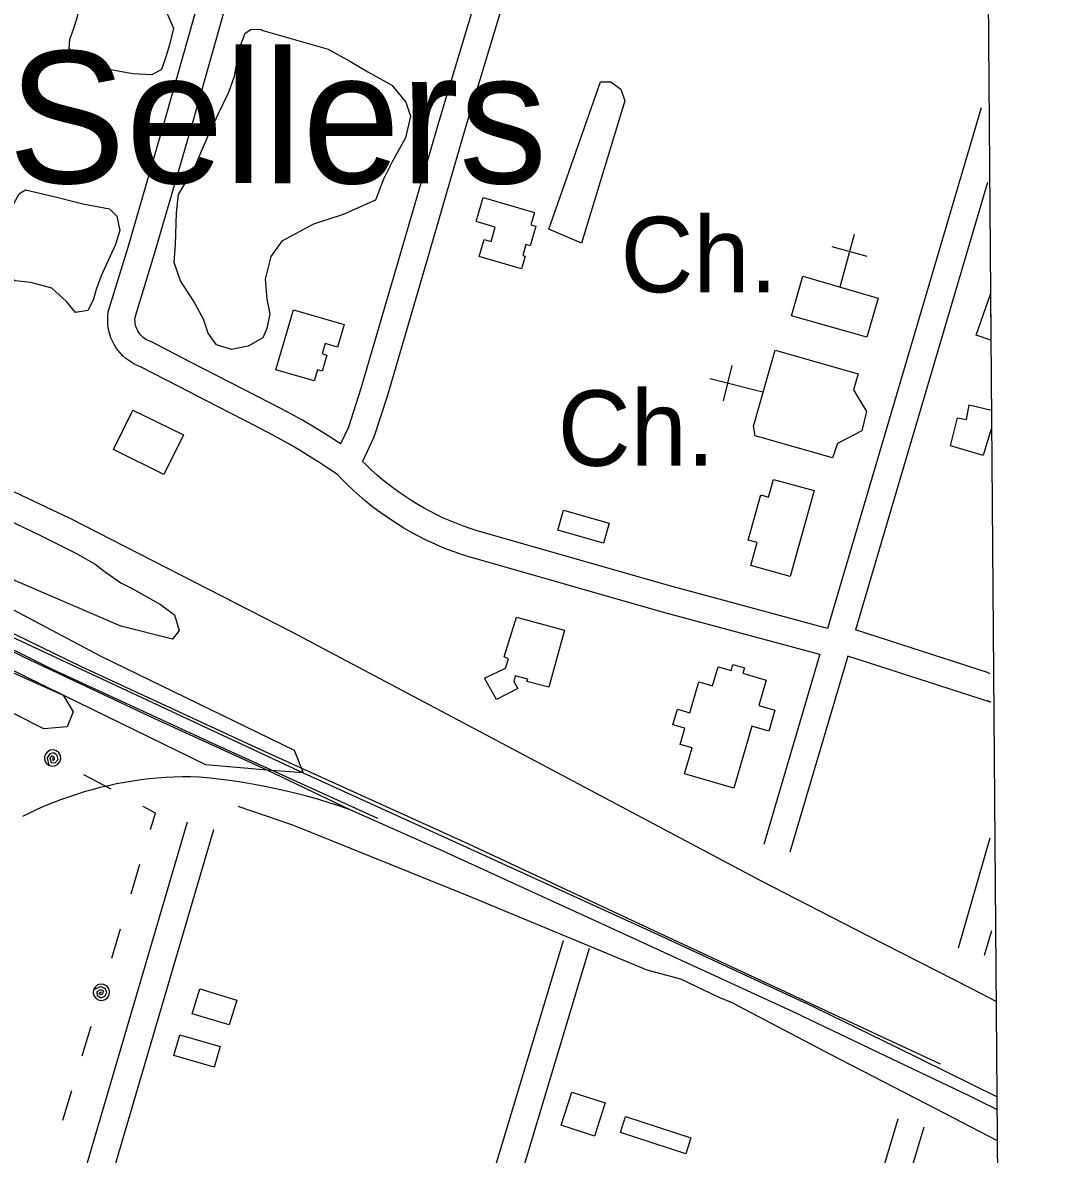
# Model space of a CAD drawing. Extents: x 3535183 to 3573198, y 534952 to 560562.
# Drawn here: x 3569899 to 3571033, y 548426 to 549671 of the extents above; entities that cross this region are included whole.
import ezdxf

# ---------------------------------------------------------------- set-up
doc = ezdxf.new("R2010")
doc.units = 0
for name, color, linetype in [('V-BLDG-OTLN', 7, 'Continuous'), ('V-GRID-FRAM', 7, 'Continuous'), ('V-LEVE-TOET', 7, 'Continuous'), ('V-RAIL-TRAK', 7, 'Continuous'), ('V-ROAD-CNTR', 7, 'Continuous'), ('V-SITE-OTLN', 7, 'Continuous'), ('V-SITE-OTLN-IDEN', 7, 'Continuous'), ('V-SITE-VEGE', 7, 'Continuous'), ('V-TOPO-GNAM-IDEN', 7, 'Continuous'), ('V-TOPO-SHOR', 7, 'Continuous'), ('V-UTIL-LINE', 7, 'Continuous')]:
    doc.layers.add(name, color=color, linetype=linetype)

msp = doc.modelspace()

# ---------------------------------------------------------------- linework, layer by layer
at = {"layer": 'V-BLDG-OTLN'}
for p, q in [((3570947, 549327.2), (3570962.7, 549372.2)), ((3570962.7, 549372.2), (3570963.1, 549321.6)), ((3570963.1, 549321.6), (3570947, 549327.2)), ((3570936.3, 549234.2), (3570939.2, 549250.5)), ((3570939.2, 549250.5), (3570963.7, 549244.7)), ((3570918.8, 549205.3), (3570926.4, 549236.2)), ((3570926.4, 549236.2), (3570936.3, 549234.2)), ((3570963.7, 549244.7), (3570963.9, 549222.7)), ((3570963.2, 549222.9), (3570954.7, 549194.6)), ((3570963.9, 549222.7), (3570963.2, 549222.9)), ((3570954.7, 549194.6), (3570918.8, 549205.3))]:
    msp.add_line(p, q, dxfattribs=at)
for points in [[(3570404.9, 549478.6), (3570461.5, 549462.2), (3570457.6, 549448.5), (3570462.9, 549446.9), (3570456.7, 549425.4), (3570452, 549426.8), (3570448.5, 549414.7), (3570451.3, 549413.9), (3570447.3, 549400.1), (3570400.8, 549413.6), (3570406.2, 549432.4), (3570413.8, 549430.2), (3570418.3, 549445.9), (3570397.2, 549452)], [(3570756.5, 549392), (3570839.2, 549367.8), (3570826.9, 549324.8), (3570744, 549348.5)], [(3570196.5, 549355.1), (3570252.1, 549338.7), (3570244.8, 549313.8), (3570231.3, 549317.8), (3570228, 549306.8), (3570233.3, 549305.2), (3570228.1, 549287.5), (3570223, 549289), (3570219.4, 549276.8), (3570177.1, 549289.1)], [(3570726.1, 549310.7), (3570817.3, 549284.5), (3570812.2, 549266.8), (3570826.6, 549243), (3570821.3, 549222), (3570794.4, 549207.9), (3570789.2, 549192.1), (3570703.9, 549216.3), (3570702.1, 549226.9)], [(3570020.1, 549244.8), (3570075.6, 549217.4), (3570054.2, 549173.9), (3569998.6, 549201.3)], [(3570768.8, 549156.4), (3570742.4, 549061.7), (3570699.3, 549073.7), (3570706.3, 549098.9), (3570696.5, 549101.6), (3570710.4, 549151.5), (3570718.8, 549149.1), (3570724.1, 549168.2)], [(3570537.5, 549098.3), (3570487, 549112.5), (3570493.2, 549134.6), (3570543.7, 549120.4)], [(3570441.8, 549017), (3570494.4, 549002.7), (3570477.3, 548939.8), (3570453.2, 548946.3), (3570454, 548948.9), (3570440.4, 548952.5), (3570438.7, 548946.2), (3570443.3, 548938.6), (3570419.6, 548926.3), (3570406.6, 548950), (3570429.6, 548960.9), (3570433.1, 548971.3), (3570428.3, 548973.4)], [(3570680.5, 548829), (3570626.5, 548844.7), (3570634.8, 548873.1), (3570621.6, 548877), (3570626.8, 548894.9), (3570613.7, 548898.7), (3570618.6, 548915.8), (3570632.3, 548911.8), (3570642.2, 548945.8), (3570657.3, 548941.4), (3570663.4, 548962.4), (3570677.7, 548958.2), (3570679.7, 548964.9), (3570692.2, 548961.3), (3570690.4, 548955.2), (3570716.1, 548947.7), (3570708, 548919.7), (3570725.7, 548914.6), (3570719, 548891.7), (3570700.3, 548897.2)], [(3570093.6, 548608.1), (3570134.2, 548595.8), (3570125.8, 548568.4), (3570085.3, 548580.7)], [(3570109.2, 548522.1), (3570064.9, 548534.9), (3570071.5, 548557.7), (3570115.8, 548544.9)], [(3570539.2, 548482.6), (3570527.4, 548446.2), (3570490.9, 548458.1), (3570502.7, 548494.4)], [(3570561.6, 548467.7), (3570633.5, 548444.3), (3570627.8, 548426.8), (3570556, 548450.2)]]:
    msp.add_lwpolyline(points, close=True, dxfattribs=at)
at = {"layer": 'V-GRID-FRAM'}
msp.add_lwpolyline([(3539245.8, 558535.3), (3570887.5, 558774.6), (3571033, 540592.1), (3539375.4, 540352.7), (3539245.8, 558535.3)], dxfattribs=at)
at = {"layer": 'V-LEVE-TOET'}
msp.add_lwpolyline([(3568679.2, 549666.5), (3569984.7, 548974), (3570197.2, 548870.5), (3570207.3, 548845.8), (3570167.8, 548848.8), (3570100.2, 548854.5), (3569943.5, 548931.3), (3568730.3, 549527.2), (3568631, 549594.3)], dxfattribs=at)
at = {"layer": 'V-RAIL-TRAK'}
for points in [[(3568553.1, 549686), (3568588.3, 549666.3), (3568660.2, 549627.7), (3568739, 549588.9), (3568873.7, 549517.9), (3569012.6, 549446.1), (3569189.4, 549353.3), (3569393.3, 549247.1), (3569519.7, 549180.9), (3569662, 549107.8), (3569870, 549002.9), (3570040.7, 548923.3), (3570207.3, 548845.8), (3570378.8, 548767.5), (3570597.2, 548668.1), (3570758.9, 548592.7)], [(3570754.7, 548578.9), (3570563.2, 548667), (3570357.2, 548761.4), (3570259, 548805.2), (3570167.8, 548848.8), (3570044.1, 548905.2), (3569900.3, 548972.9), (3569704.1, 549070.7), (3569534.1, 549157.3), (3569304.7, 549277.5), (3569139.6, 549363.4), (3568962, 549456.9), (3568807.9, 549537.1), (3568737.5, 549575.8), (3568711.2, 549591.9), (3568679.5, 549612.3), (3568660.2, 549627.7)], [(3570259, 548805.2), (3570247.5, 548809.1), (3570235.9, 548812.8), (3570224.3, 548816.3), (3570212.6, 548819.6), (3570200.8, 548822.7), (3570189, 548825.6), (3570177.1, 548828.3), (3570165.1, 548830.8), (3570153.2, 548833), (3570141.2, 548835), (3570129.1, 548836.9), (3570117.1, 548838.5), (3570105, 548839.9), (3570092.9, 548841.1), (3570083.7, 548841.2), (3570074.6, 548841.2), (3570065.5, 548840.9), (3570056.3, 548840.5), (3570047.2, 548839.8), (3570038.1, 548839), (3570029.1, 548837.9), (3570020, 548836.6), (3570011, 548835.1), (3570002, 548833.5), (3569993.1, 548831.6), (3569984.2, 548829.5), (3569975.4, 548827.2), (3569966.6, 548824.7), (3569957.9, 548822), (3569949.2, 548819.1), (3569940.6, 548816), (3569932.1, 548812.7), (3569923.6, 548809.3), (3569915.3, 548805.6), (3569907, 548801.8), (3569898.8, 548797.7)], [(3570969.8, 548489.4), (3570859, 548544.1), (3570758.9, 548592.7)], [(3570754.7, 548578.9), (3570838.1, 548539), (3570939, 548490.7)], [(3570939, 548490.7), (3570953.7, 548483.4), (3570968.5, 548476.2), (3570969.9, 548475.5)]]:
    msp.add_lwpolyline(points, dxfattribs=at)
at = {"layer": 'V-ROAD-CNTR'}
for points in [[(3570907.8, 548525.3), (3570598.4, 548669.3), (3570389.2, 548767.1), (3570164.6, 548869.3), (3569962.7, 548962.8), (3569789.6, 549047), (3569705.3, 549091.7), (3569526.7, 549182.6), (3569155.6, 549378.6), (3568843, 549537.9), (3568582.4, 549671.7), (3568104.6, 549922), (3567516.3, 550225.4), (3567077.2, 550460.4), (3566551.3, 550734), (3565999.2, 551021.8), (3565483.6, 551288.9), (3565003.9, 551536.4), (3564534.5, 551784.7), (3564063.3, 552028.2), (3563650.7, 552244.7), (3563185.2, 552482.8), (3562816.7, 552675.1), (3562637, 552769.5)], [(3570458.1, 549848.1), (3570459.2, 549844.6), (3570460.2, 549840.5), (3570460.9, 549836.4), (3570461.4, 549832.2), (3570461.5, 549828), (3570461.5, 549823.9), (3570461.1, 549819.7), (3570460.5, 549815.5), (3570459.6, 549811.5), (3570427.4, 549694.1), (3570386.2, 549557.1), (3570342.8, 549407.8), (3570299.4, 549259.5), (3570284.9, 549214.9), (3570272.6, 549188.2)], [(3570429.5, 549839.2), (3570430.3, 549836.6), (3570430.8, 549834.4), (3570431.2, 549832.2), (3570431.4, 549830), (3570431.5, 549827.7), (3570431.5, 549825.5), (3570431.3, 549823.2), (3570431, 549821), (3570430.5, 549818.7), (3570398.6, 549702.4), (3570357.4, 549565.6), (3570314, 549416.2), (3570270.7, 549268.4), (3570256.9, 549225.9), (3570248.4, 549207.5)], [(3570775.1, 548975.8), (3570602.3, 549022.6), (3570389.7, 549083.2), (3570381.3, 549085.9), (3570373.1, 549088.8), (3570364.9, 549091.9), (3570356.9, 549095.2), (3570348.9, 549098.7), (3570341, 549102.5), (3570333.2, 549106.4), (3570325.6, 549110.6), (3570318, 549114.9), (3570310.6, 549119.5), (3570303.3, 549124.2), (3570296.1, 549129.1), (3570289, 549134.2), (3570282.1, 549139.5), (3570275.3, 549145), (3570268.7, 549150.7), (3570262.2, 549156.5), (3570255.8, 549162.5), (3570249.7, 549168.7), (3570244.9, 549173.7), (3570235.3, 549180.2), (3570224.3, 549187.4), (3570213.2, 549194.4), (3570202, 549201.2), (3570190.7, 549207.8), (3570179.3, 549214.3), (3570167.7, 549220.5), (3570156, 549226.6), (3570113.2, 549248.5), (3570070.4, 549270.6), (3570028.4, 549292.3), (3570025.9, 549293.2), (3570022.2, 549294.9), (3570018.7, 549296.9), (3570015.4, 549299.1), (3570012.2, 549301.6), (3570009.1, 549304.3), (3570006.3, 549307.2), (3570003.8, 549310.3), (3570001.4, 549313.6), (3569999.3, 549317), (3569997.5, 549320.6), (3569995.9, 549324.3), (3569994.6, 549328.1), (3569993.6, 549332), (3569992.9, 549336), (3569992.5, 549340), (3569992.3, 549344.1), (3569992.5, 549348.1), (3569993, 549352.9), (3570014.7, 549424), (3570055.9, 549565.6), (3570106.4, 549744.7)], [(3570248.6, 549207.4), (3570240.6, 549212.6), (3570229, 549219.9), (3570217.4, 549227), (3570205.6, 549233.9), (3570193.8, 549240.5), (3570181.8, 549247), (3570169.8, 549253.2), (3570126.9, 549275.2), (3570084.1, 549297.2), (3570040.6, 549319.7), (3570037.6, 549320.9), (3570035.9, 549321.6), (3570034.3, 549322.5), (3570032.8, 549323.5), (3570031.3, 549324.7), (3570030, 549325.9), (3570028.7, 549327.2), (3570027.5, 549328.6), (3570026.5, 549330.1), (3570025.5, 549331.7), (3570024.7, 549333.3), (3570024, 549335), (3570023.4, 549336.7), (3570022.9, 549338.5), (3570022.6, 549340.3), (3570022.4, 549342.1), (3570022.3, 549343.9), (3570022.4, 549345.8), (3570022.5, 549346.8), (3570043.5, 549415.4), (3570084.7, 549557.3), (3570135.3, 549736.5)], [(3570289.3, 548795.6), (3570112.1, 548876), (3569930.9, 548959.9), (3569773, 549038.3), (3569597.6, 549132.6), (3569411.2, 549221.1), (3569176, 549347.2), (3568897.4, 549496.1), (3568767.9, 549563.7), (3568726.5, 549582.9), (3568645.8, 549639.1)], [(3570952.5, 549577.1), (3570783.5, 549004.3)], [(3570959.6, 549495.1), (3570814.4, 549003)], [(3570783.6, 549004.6), (3570610.4, 549051.5), (3570398.4, 549111.9), (3570390.9, 549114.3), (3570383.4, 549116.9), (3570376, 549119.8), (3570368.7, 549122.8), (3570361.4, 549126), (3570354.2, 549129.4), (3570347.2, 549133), (3570340.2, 549136.8), (3570333.3, 549140.7), (3570326.5, 549144.9), (3570319.9, 549149.2), (3570313.4, 549153.7), (3570306.9, 549158.3), (3570300.6, 549163.1), (3570294.5, 549168.1), (3570288.4, 549173.3), (3570282.5, 549178.6), (3570276.8, 549184), (3570272.1, 549188.7)], [(3570960.6, 548955.6), (3570814.4, 549003)], [(3570775.3, 548976.4), (3570713.5, 548766.8)], [(3570805.9, 548974.2), (3570742.2, 548758.3)], [(3570962.7, 548923.3), (3570805.9, 548974.2)], [(3570960.1, 548955.7), (3570962.2, 548955.1)], [(3570963.6, 548923.5), (3570959.3, 548924.8)], [(3569891.5, 548148.8), (3570080.2, 548791.8)], [(3569937.6, 548199.5), (3570109, 548783.4)], [(3570961.9, 548773.8), (3570927.1, 548653)], [(3570963.7, 548671.9), (3570955.9, 548644.7)], [(3570492.9, 548661.1), (3570320.6, 548087.4)], [(3570521.7, 548652.5), (3570349.4, 548078.9)], [(3570860.8, 548464.7), (3570713.9, 547972.3)], [(3570889.5, 548456.1), (3570742.7, 547963.8)]]:
    msp.add_lwpolyline(points, dxfattribs=at)
at = {"layer": 'V-SITE-OTLN'}
for p, q in [((3570797.5, 549380.3), (3570813.3, 549438.2)), ((3570827.3, 549413.6), (3570788.7, 549424.1)), ((3570678.6, 549293.6), (3570668.9, 549254.8)), ((3570712.5, 549264.5), (3570654.3, 549279))]:
    msp.add_line(p, q, dxfattribs=at)
at = {"layer": 'V-SITE-VEGE'}
for points in [[(3569971.8, 549705.1), (3569988.2, 549699), (3570008.9, 549687.5), (3570025.1, 549684.1), (3570034.4, 549687.3), (3570044.9, 549687.9), (3570057.1, 549682.2), (3570064.6, 549664.6), (3570060.3, 549646.3), (3570056.3, 549633.1), (3570051.3, 549619.3), (3570040.8, 549613.5), (3570020, 549614.6), (3569989.7, 549619.9), (3569968.9, 549625.7), (3569958.2, 549631.3), (3569950, 549642.9), (3569950.8, 549652.4), (3569955.2, 549664.9), (3569958.6, 549676.2), (3569961.4, 549687.8), (3569963.8, 549696.4), (3569966.2, 549701.7)], [(3570162.8, 549662.2), (3570234.8, 549641.8), (3570258.5, 549628.6), (3570278.4, 549616.7), (3570304.5, 549602.1), (3570320.1, 549583.5), (3570325.3, 549568.1), (3570319.8, 549544.3), (3570305.2, 549517.8), (3570295.6, 549498.8), (3570286.8, 549475.5), (3570251, 549460), (3570218.7, 549449.1), (3570183.6, 549430.6), (3570171.7, 549413.5), (3570165.5, 549388.8), (3570167.4, 549366.8), (3570170.5, 549350.5), (3570167.4, 549334.6), (3570162.7, 549324.2), (3570146.6, 549315), (3570128.3, 549311.2), (3570111.9, 549316.4), (3570102.7, 549329.2), (3570097.5, 549344.6), (3570086.5, 549364.8), (3570072.5, 549386.7), (3570065.3, 549407.1), (3570066.8, 549427), (3570067.8, 549461.6), (3570070.2, 549481.9), (3570088.1, 549512.2), (3570102.2, 549545), (3570114.2, 549570.8), (3570125.5, 549594.4), (3570131.9, 549611.9), (3570134.6, 549628.6), (3570137.5, 549643.9), (3570143.6, 549659.4), (3570149.6, 549663.3), (3570160.8, 549663.6)], [(3570477.3, 549443.6), (3570534.1, 549605.8), (3570545.5, 549605.7), (3570556.3, 549597.8), (3570560.8, 549585), (3570513.1, 549428.2)], [(3568730.3, 549527.2), (3568886.8, 549453.5), (3569176.9, 549308.9), (3569465.4, 549160), (3569730.3, 549026.7), (3569943.5, 548931.3), (3569954.4, 548913), (3569947.9, 548896.5), (3569922.3, 548894.3), (3569634.2, 549039.7), (3569337.4, 549191), (3568976.6, 549382.2), (3568828.5, 549460.2), (3568782.4, 549476.3), (3568762.4, 549482), (3568746.2, 549487.2), (3568728.1, 549495.3), (3568715.6, 549507.2), (3568713.7, 549515.9), (3568718.9, 549522.6)], [(3569901.8, 549486.9), (3569937.7, 549478.7), (3569965, 549471.4), (3569994.3, 549466), (3570002.2, 549457.9), (3570005.8, 549442.1), (3570001, 549426.8), (3569985, 549392.4), (3569979.8, 549377.2), (3569976.5, 549365.6), (3569970.6, 549354.3), (3569956.9, 549352.1), (3569947, 549364.2), (3569930.9, 549378.7), (3569907.8, 549385.1), (3569890.2, 549386.9), (3569881.9, 549393.4), (3569882, 549409.2), (3569888.2, 549433.2), (3569885.6, 549450.2), (3569886.1, 549466.4), (3569895.1, 549482.5), (3569896.5, 549483.7)]]:
    msp.add_lwpolyline(points, close=True, dxfattribs=at)
msp.add_lwpolyline([(3569873.9, 549127.9), (3569917.9, 549107), (3569956.4, 549087.8), (3569978.4, 549075.4), (3569988.6, 549067.4), (3570006.7, 549054.7), (3570019.3, 549048.3), (3570050.3, 549030.7), (3570065.6, 549019.5), (3570071, 549002.1), (3570063.4, 548992.7), (3570006.7, 549006.9), (3569877.3, 549062.7)], dxfattribs=at)
at = {"layer": 'V-TOPO-SHOR'}
for points in [[(3570710.3, 548727.1), (3570469, 548855.2), (3570194.5, 549000.9), (3569951, 549125.6), (3569855.6, 549170.7), (3569787.1, 549201), (3569650, 549258.3), (3569526.9, 549310.5), (3569390.6, 549369.2), (3569230.1, 549452.9), (3569095.3, 549528.2), (3568942.5, 549604.3), (3568826.2, 549657.2), (3568815.2, 549662.1), (3568806.9, 549669.8), (3568807.6, 549671.9)], [(3570135.5, 548809), (3570195.4, 548788.6), (3570388.8, 548710.6), (3570584.9, 548629.1), (3570605.6, 548623.4), (3570622.1, 548619.2), (3570664.1, 548598.9), (3570678.5, 548593.2)], [(3570968.9, 548594.3), (3570942.3, 548608.3), (3570827.1, 548667), (3570710.3, 548727.1)], [(3570678.5, 548593.2), (3570786.5, 548536.3), (3570902.2, 548476.5), (3570970.2, 548441.3)]]:
    msp.add_lwpolyline(points, dxfattribs=at)
at = {"layer": 'V-UTIL-LINE'}
for points in [[(3569931.7, 548862.1), (3569932, 548859.2), (3569933.8, 548860.8), (3569933.4, 548863.5), (3569930.7, 548864.6), (3569928.9, 548861.7), (3569930.2, 548857.1), (3569934.5, 548856.9), (3569937.8, 548860.4), (3569936.7, 548864.8), (3569933.3, 548867.7), (3569928.6, 548866.8), (3569925.7, 548862.1), (3569927.5, 548854.1), (3569930.8, 548853.1), (3569934.3, 548853.5), (3569937.4, 548855.1), (3569939.7, 548857.8), (3569940.7, 548861.2), (3569940.3, 548864.7), (3569938.7, 548867.8), (3569936, 548870), (3569932.6, 548871), (3569929.1, 548870.7), (3569926, 548869), (3569923.8, 548866.3), (3569922.8, 548863), (3569923.1, 548859.5), (3569924.8, 548856.4), (3569927.5, 548854.1)], [(3569996.1, 548827.6), (3569966.1, 548843.6)], [(3570039.3, 548783.5), (3570044.7, 548801.5), (3570031.3, 548808.7)], [(3570018, 548712.6), (3570027.8, 548745.2)], [(3569996.7, 548641.8), (3570006.5, 548674.3)], [(3569985.4, 548604.4), (3569982.7, 548603.5), (3569984.6, 548602.1), (3569987.2, 548603.1), (3569987.7, 548605.9), (3569984.5, 548607.1), (3569980.3, 548605), (3569980.9, 548600.7), (3569985, 548598.1), (3569989.1, 548600.1), (3569991.3, 548604), (3569989.5, 548608.4), (3569984.3, 548610.3), (3569976.8, 548607), (3569976.5, 548603.5), (3569977.5, 548600.2), (3569979.8, 548597.5), (3569982.9, 548595.8), (3569986.4, 548595.5), (3569989.7, 548596.5), (3569992.4, 548598.7), (3569994.1, 548601.8), (3569994.4, 548605.3), (3569993.4, 548608.7), (3569991.1, 548611.4), (3569988, 548613.1), (3569984.5, 548613.4), (3569981.2, 548612.4), (3569978.5, 548610.1), (3569976.8, 548607)], [(3569964.4, 548534.5), (3569974.2, 548567.1)], [(3569943.1, 548463.7), (3569952.9, 548496.2)]]:
    msp.add_lwpolyline(points, dxfattribs=at)

# ---------------------------------------------------------------- texts
at = {"layer": 'V-SITE-OTLN-IDEN'}
for p in [(3570556.1, 549374.3), (3570487, 549183.4)]:
    msp.add_text('Ch.', height=83, dxfattribs=at).set_placement(p)
at = {"layer": 'V-TOPO-GNAM-IDEN'}
msp.add_text('Sellers', height=145, rotation=359.9763, dxfattribs=at).set_placement((3569882.8, 549494.4))

doc.saveas('drawing.dxf')
